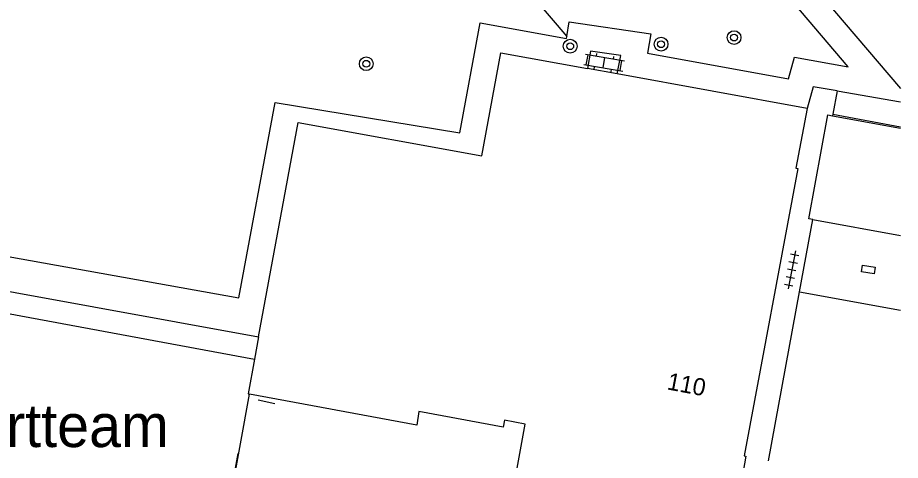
# Model space of a CAD drawing. Extents: x 130998 to 133001, y 398999 to 403002.
# Drawn here: x 132948.6 to 133000, y 399394.4 to 399420.2 of the extents above; entities that cross this region are included whole.
import ezdxf

# ---------------------------------------------------------------- set-up
doc = ezdxf.new("R2010")
doc.units = 0
for name, color, linetype in [('bs-afsc-ballenvanger', 7, 'Continuous'), ('bs-afsc-rolbezem', 7, 'Continuous'), ('gg-afsc-hekwerk', 7, 'Continuous'), ('gg-anno-huisnummerreeks BGT', 7, 'Continuous'), ('gg-bbg-hoofdgebouw', 7, 'Continuous'), ('gg-knt-verharding', 7, 'Continuous'), ('gt-anno-overige text', 7, 'Continuous'), ('gt-grn-groengrens', 7, 'Continuous'), ('gt-symb-boom', 7, 'Continuous'), ('gt-symb-klinker verharding', 7, 'Continuous'), ('gt-symb-kolk center center', 7, 'Continuous'), ('gt-symb-tegel verharding', 7, 'Continuous')]:
    doc.layers.add(name, color=color, linetype=linetype)

# ---------------------------------------------------------------- blocks, each defined once
blk = doc.blocks.new('gt0-KOLKCC')
at = {"layer": 'gt-symb-kolk center center'}
blk.add_lwpolyline([(-0.375, 0.2), (0.375, 0.2), (0.375, -0.2), (-0.375, -0.2)], close=True, dxfattribs=at)
blk = doc.blocks.new('gt0-BOOM')
at = {"layer": 'gt-symb-boom'}
for radius in [0.4, 0.2]:
    blk.add_circle((0, 0), radius, dxfattribs=at)
blk = doc.blocks.new('gt0-KL1')
at = {"layer": 'gt-symb-klinker verharding'}
for p, q in [((-1.15, 0.3), (1.15, 0.3)), ((-1, -0.3), (-1, 0.3)), ((-0.5, 0.3), (-0.5, 0.45)), ((0, -0.3), (0, 0.3)), ((0.5, 0.3), (0.5, 0.45)), ((1, -0.3), (1, 0.3)), ((-1.15, -0.3), (1.15, -0.3)), ((-0.5, -0.45), (-0.5, -0.3)), ((0.5, -0.45), (0.5, -0.3))]:
    blk.add_line(p, q, dxfattribs=at)
blk = doc.blocks.new('gt0-TEG1')
at = {"layer": 'gt-symb-tegel verharding'}
for p, q in [((-1.125, 0), (1.125, 0)), ((-0.9, -0.25), (-0.9, 0.25)), ((-0.45, -0.25), (-0.45, 0.25)), ((0, -0.25), (0, 0.25)), ((0.45, -0.25), (0.45, 0.25)), ((0.9, -0.25), (0.9, 0.25))]:
    blk.add_line(p, q, dxfattribs=at)

msp = doc.modelspace()

# ---------------------------------------------------------------- linework, layer by layer
at = {"layer": 'bs-afsc-ballenvanger'}
msp.add_line((132961.414, 399394.802), (132953.064, 399348.735), dxfattribs=at)
at = {"layer": 'bs-afsc-rolbezem'}
msp.add_line((132963.566, 399397.697), (132962.595, 399397.906), dxfattribs=at)
at = {"layer": 'gg-afsc-hekwerk'}
for p, q in [((132996.318, 399415.925), (133000, 399415.28)), ((132934.17, 399405.531), (132962.383, 399400.286))]:
    msp.add_line(p, q, dxfattribs=at)
msp.add_lwpolyline([(132996.318, 399415.925), (132994.923, 399416.17), (132994.572, 399414.908)], dxfattribs=at)
at = {"layer": 'gg-bbg-hoofdgebouw'}
for p, q in [((132983.517, 399416.913), (132981.774, 399417.229)), ((132994.572, 399414.908), (132983.517, 399416.913)), ((132996.043, 399414.474), (133000, 399413.754)), ((132994.902, 399408.43), (133000, 399407.504)), ((132962.624, 399401.594), (132962.383, 399400.286))]:
    msp.add_line(p, q, dxfattribs=at)
for points in [[(132962.624, 399401.594), (132964.93, 399414.084), (132975.636, 399412.143), (132976.734, 399418.143), (132981.774, 399417.229)], [(132994.572, 399414.908), (132993.92, 399411.43), (132994.03, 399411.41), (132990.9, 399394.67), (132991.01, 399394.65), (132989.446, 399385.667), (132988.636, 399381.381)], [(132994.902, 399408.43), (132994.671, 399408.472), (132995.771, 399414.523), (132996.043, 399414.474)], [(132962.383, 399400.286), (132962.011, 399398.268), (132962.103, 399398.251)], [(132977.601, 399393.515), (132978.153, 399396.502), (132976.95, 399396.731), (132976.877, 399396.338), (132971.96, 399397.24), (132971.841, 399396.454), (132962.103, 399398.251)]]:
    msp.add_lwpolyline(points, dxfattribs=at)
at = {"layer": 'gg-knt-verharding'}
for p, q in [((132996.318, 399415.925), (132996.06, 399414.562)), ((132996.06, 399414.562), (132996.043, 399414.474)), ((132996.06, 399414.562), (133000, 399413.837)), ((132994.131, 399404.22), (132994.902, 399408.43)), ((132992.328, 399394.379), (132994.131, 399404.22)), ((132994.131, 399404.22), (133000, 399403.142))]:
    msp.add_line(p, q, dxfattribs=at)
for points in [[(132983.517, 399416.913), (132983.716, 399417.99), (132981.951, 399418.25), (132981.774, 399417.229)], [(132963.548, 399385.752), (132959.97, 399386.465), (132962.103, 399398.251)]]:
    msp.add_lwpolyline(points, dxfattribs=at)
at = {"layer": 'gt-grn-groengrens'}
msp.add_line((132985.981, 399432.573), (133000, 399416.069), dxfattribs=at)
for points in [[(132968.455, 399433.536), (132950.763, 399429.348), (132954.736, 399423.41), (132960.868, 399422.428), (132970.653, 399425.822), (132973.59, 399421.234), (132977.61, 399422.589), (132980.574, 399419.088)], [(132980.574, 399419.088), (132980.723, 399419.947), (132985.474, 399419.247), (132985.266, 399418.12), (132993.494, 399416.628), (132993.842, 399417.883), (132996.956, 399417.336), (132985.201, 399431.174), (132982.04, 399431.647), (132968.455, 399433.536)], [(132846.792, 399277.405), (132849.467, 399276.966), (132849.558, 399277.121), (132850.418, 399278.239), (132851.898, 399278.693), (132853.725, 399278.327), (132854.179, 399276.392), (132856.779, 399275.983), (132872.7, 399359.572), (132879.049, 399358.937), (132889.842, 399416.712), (132961.481, 399403.859), (132963.585, 399415.247), (132974.355, 399413.475), (132975.528, 399419.886), (132980.554, 399418.975), (132980.574, 399419.088)], [(132858.186, 399274.244), (132873.335, 399357.667), (132880.319, 399356.609), (132891.324, 399414.596), (132962.624, 399401.594)]]:
    msp.add_lwpolyline(points, dxfattribs=at)

# ---------------------------------------------------------------- block references
at = {"layer": 'gt-symb-boom'}
for p in [(132990.316, 399419.034), (132980.773, 399418.53), (132986.066, 399418.647), (132968.9, 399417.505)]:
    msp.add_blockref('gt0-BOOM', p, dxfattribs=at)
at = {"layer": 'gt-symb-klinker verharding', "rotation": -9.669505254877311}
msp.add_blockref('gt0-KL1', (132982.746, 399417.57), dxfattribs=at)
at = {"layer": 'gt-symb-kolk center center', "rotation": -9.613025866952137}
msp.add_blockref('gt0-KOLKCC', (132998.138, 399405.518), dxfattribs=at)
at = {"layer": 'gt-symb-tegel verharding', "rotation": -100.89418298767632}
msp.add_blockref('gt0-TEG1', (132993.673, 399405.503), dxfattribs=at)

# ---------------------------------------------------------------- texts
at = {"layer": 'gg-anno-huisnummerreeks BGT'}
msp.add_text('110', height=1, rotation=349.4, dxfattribs=at).set_placement((132986.368, 399398.54))
at = {"layer": 'gt-anno-overige text'}
msp.add_text('SportparkWillem II Amateursportteam', height=2.5, dxfattribs=at).set_placement((132901.665, 399395.173))

doc.saveas('drawing.dxf')
